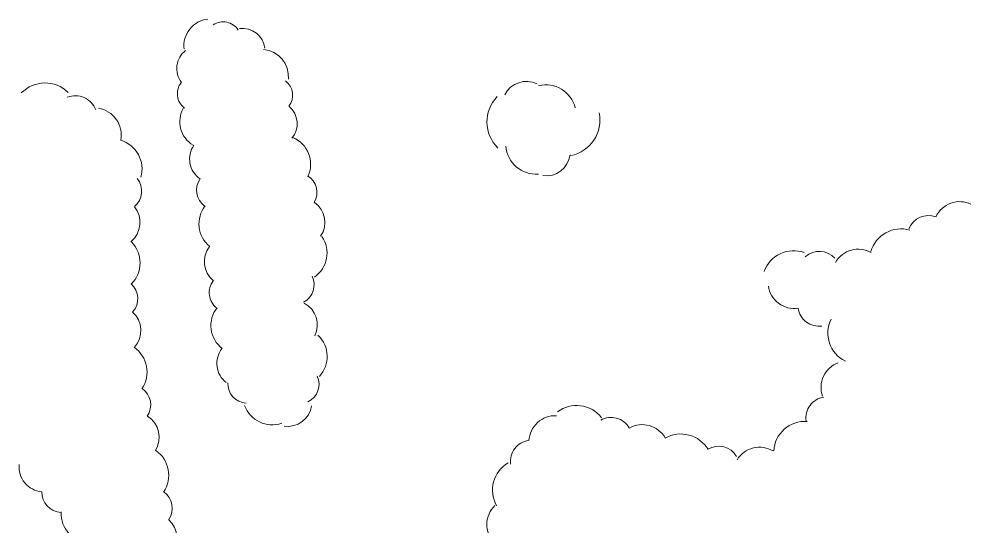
# Model space of a CAD drawing. Extents: x 2361284 to 2366480, y 6976556 to 6985346.
# Drawn here: x 2363888.6 to 2364145.8, y 6977395.1 to 6977532.2 of the extents above; entities that cross this region are included whole.
import ezdxf

# ---------------------------------------------------------------- set-up
doc = ezdxf.new("R2010")
doc.units = 0
doc.header["$LTSCALE"] = 1.9
doc.layers.add('16', color=7, linetype='Continuous', lineweight=13)

msp = doc.modelspace()

# ---------------------------------------------------------------- linework, layer by layer
at = {"layer": '16'}
for centre, radius, start, end in [((2363940.46, 6977524.932), 7.359, 96.67862, 186.67862), ((2363943.73, 6977526.557), 4.903, 33.42309, 123.42309), ((2363948.915, 6977523.589), 6.135, 7.00039, 97.00039), ((2363937.327, 6977518.859), 6.135, 127.84116, 217.84116), ((2363954.01, 6977516.657), 7.359, 354.90983, 84.90983), ((2363895.587, 6977505.979), 8.954, 45.71036, 135.71036), ((2363936.26, 6977512.028), 4.903, 142.0574, 232.0574), ((2363957.591, 6977511.632), 4.903, 322.18972, 52.18972), ((2364025.68, 6977508.805), 6.555, 63.67767, 153.67767), ((2364030.893, 6977506.261), 8.202, 13.5671, 103.5671), ((2363903.766, 6977505.517), 5.965, 21.14615, 111.14615), ((2364024.843, 6977504.398), 9.838, 135.84263, 225.84263), ((2363908.738, 6977500.796), 7.465, 350.14411, 80.14411), ((2363939.363, 6977504.442), 7.359, 149.48799, 239.48799), ((2363957.594, 6977503.913), 6.135, 319.97967, 49.97967), ((2364035.709, 6977504.933), 9.838, 281.4661, 11.4661), ((2363913.716, 6977491.693), 8.083, 343.65256, 73.65256), ((2363959.491, 6977492.925), 7.873, 336.78148, 66.78148), ((2363941.223, 6977494.38), 6.564, 145.20659, 235.20659), ((2364028.291, 6977498.481), 8.202, 184.26847, 274.26847), ((2364030.981, 6977496.359), 6.555, 262.31937, 352.31937), ((2363916.34, 6977485.659), 5.385, 309.21829, 39.21829), ((2363941.76, 6977485.928), 5.246, 144.59494, 234.59494), ((2363963.841, 6977485.337), 5.246, 328.90611, 58.90611), ((2363914.525, 6977477.202), 6.739, 309.21829, 39.21829), ((2363945.053, 6977476.833), 7.873, 141.42355, 231.42355), ((2363964.656, 6977477.195), 6.564, 325.57976, 55.57976), ((2364142.757, 6977475.749), 7.086, 64.58949, 154.58949), ((2364134.305, 6977473.417), 5.663, 68.64413, 158.64413), ((2364126.925, 6977466.979), 8.499, 73.92661, 163.92661), ((2363963.919, 6977468.916), 7.873, 304.62741, 34.62741), ((2363913.202, 6977466.274), 8.083, 314.73614, 44.73614), ((2363945.189, 6977466.579), 6.564, 141.42355, 231.42355), ((2364097.881, 6977461.056), 8.499, 70.31338, 160.31338), ((2364104.798, 6977463.725), 5.663, 41.78959, 131.78959), ((2364115.376, 6977462.88), 7.086, 60.57404, 150.57404), ((2363963.067, 6977460.328), 5.246, 296.82322, 26.82322), ((2363915.273, 6977456.605), 5.385, 317.86281, 47.86281), ((2363945.207, 6977458.207), 5.246, 142.25101, 232.25101), ((2364098.067, 6977461.006), 7.086, 188.22187, 278.22187), ((2363962.614, 6977449.534), 6.564, 332.89515, 62.89515), ((2363914.75, 6977447.971), 6.739, 317.86281, 47.86281), ((2363948.295, 6977449.315), 7.873, 142.25101, 232.25101), ((2364104.707, 6977454.791), 5.663, 188.22187, 278.22187), ((2364115.629, 6977447.291), 8.499, 153.69108, 243.69108), ((2363963.972, 6977440.927), 7.873, 316.96132, 46.96132), ((2363915.075, 6977436.767), 8.083, 325.50603, 55.50603), ((2363948.579, 6977439.064), 6.564, 142.25101, 232.25101), ((2364112.354, 6977432.585), 7.086, 109.88174, 199.88174), ((2363964.406, 6977433.421), 5.246, 295.18414, 25.18414), ((2363918.758, 6977427.833), 5.385, 325.50603, 55.50603), ((2363950.244, 6977433.549), 5.246, 177.0281, 267.0281), ((2364106.861, 6977424.356), 5.663, 98.57238, 188.57238), ((2363956.954, 6977430.314), 7.873, 199.28571, 289.28571), ((2363961.146, 6977428.593), 6.564, 261.58335, 351.58335), ((2364039.221, 6977419.209), 8.499, 37.53141, 127.53141), ((2363919.713, 6977419.075), 6.739, 327.83633, 57.83633), ((2364033.448, 6977417.841), 7.086, 87.30698, 177.30698), ((2364048.561, 6977418.794), 5.663, 29.78082, 119.78082), ((2364056.987, 6977415.426), 7.086, 29.49157, 119.49157), ((2364100.97, 6977414.898), 8.499, 86.42151, 176.42151), ((2364067.418, 6977411.482), 8.499, 30.23098, 120.23098), ((2364027.018, 6977412.591), 5.663, 97.63181, 187.63181), ((2364077.601, 6977411.008), 5.663, 30.58815, 120.58815), ((2364088.682, 6977409.318), 7.086, 58.76061, 148.76061), ((2363920.935, 6977408.85), 8.083, 325.41213, 55.41213), ((2363895.309, 6977411.054), 6.739, 174.70324, 264.70324), ((2364024.997, 6977404.771), 8.499, 119.79204, 209.79204), ((2363900.129, 6977404.148), 5.385, 177.70237, 267.70237), ((2363924.604, 6977399.91), 5.385, 325.41213, 55.41213), ((2363908.006, 6977398.55), 8.083, 177.70237, 267.70237), ((2364022.051, 6977395.468), 7.086, 133.45598, 223.45598), ((2363924.503, 6977391.755), 6.739, 318.6845, 48.6845)]:
    msp.add_arc(centre, radius, start, end, dxfattribs=at)

doc.saveas('drawing.dxf')
